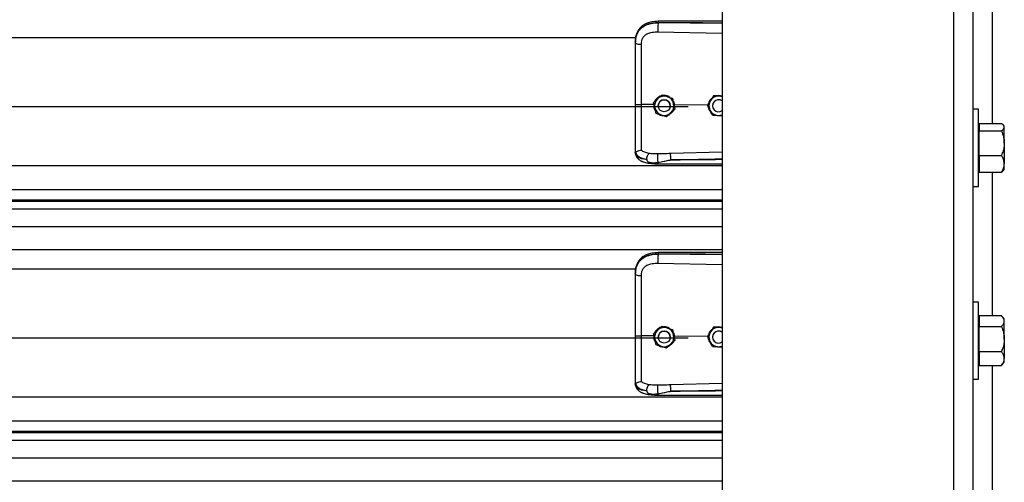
# Model space of a CAD drawing. Header units: inches. Extents: x 170 to 284, y 215 to 248.
# Tile 538 of 656: x 205.909 to 206.783, y 240.346 to 240.757. Entities that reach past the tile are written whole.
import ezdxf

# ---------------------------------------------------------------- set-up
doc = ezdxf.new("R2010")
doc.units = ezdxf.units.IN
doc.header["$LTSCALE"] = 0.25
doc.header["$MEASUREMENT"] = 0
doc.layers.add('LH FRONT OF HOOD', color=7, linetype='Continuous')

msp = doc.modelspace()

# ---------------------------------------------------------------- linework, layer by layer
at = {"layer": 'LH FRONT OF HOOD'}
for p, q in [((206.73809, 244.05847), (206.73809, 239.82111)), ((206.75521, 244.05847), (206.75521, 239.82111)), ((206.53264, 244.02156), (206.53264, 239.82111)), ((206.77233, 240.7929), (206.77233, 240.66462)), ((206.4758, 240.75381), (206.4758, 240.75422)), ((206.53264, 240.75328), (206.4758, 240.75381)), ((206.4757, 240.74602), (206.53264, 240.74481)), ((202.57687, 240.74095), (206.45609, 240.74095)), ((206.4556, 240.73689), (206.4556, 240.7364)), ((206.47186, 240.6833), (206.47186, 240.6833)), ((206.47917, 240.68996), (206.47917, 240.68996)), ((206.48859, 240.68696), (206.48859, 240.68695)), ((206.52512, 240.68916), (206.52512, 240.68916)), ((206.52616, 240.68909), (206.52512, 240.68916)), ((202.53049, 240.67956), (206.50248, 240.67956)), ((206.47197, 240.68137), (206.46106, 240.68147)), ((206.47216, 240.68196), (206.47197, 240.68137)), ((206.47197, 240.68137), (206.47197, 240.68137)), ((206.47593, 240.6803), (206.47593, 240.6803)), ((206.48663, 240.6803), (206.48663, 240.6803)), ((206.49041, 240.68119), (206.48986, 240.68114)), ((206.49031, 240.67907), (206.49041, 240.68119)), ((206.49041, 240.68119), (206.49041, 240.68119)), ((206.51964, 240.68091), (206.49041, 240.68119)), ((206.4907, 240.6773), (206.4907, 240.6773)), ((206.51963, 240.68094), (206.51963, 240.68094)), ((206.52414, 240.6803), (206.52414, 240.6803)), ((206.76028, 240.67715), (206.75521, 240.67715)), ((206.76028, 240.6429), (206.76028, 240.67715)), ((206.52894, 240.67176), (206.53264, 240.67152)), ((206.76083, 240.66217), (206.76028, 240.66217)), ((206.76083, 240.66462), (206.76083, 240.66127)), ((206.76083, 240.66462), (206.78048, 240.66462)), ((206.76083, 240.66127), (206.76083, 240.65793)), ((206.76083, 240.64708), (206.76083, 240.65793)), ((206.76083, 240.65793), (206.78048, 240.65793)), ((206.78305, 240.66217), (206.78221, 240.66314)), ((206.78305, 240.66127), (206.78305, 240.66217)), ((206.78305, 240.64708), (206.78305, 240.66127)), ((206.4556, 240.63935), (206.4556, 240.63882)), ((206.45594, 240.63683), (206.4556, 240.63882)), ((206.53264, 240.63914), (206.48671, 240.63781)), ((206.76028, 240.60866), (206.76028, 240.6429)), ((206.76083, 240.63622), (206.76083, 240.64708)), ((206.78305, 240.64708), (206.78305, 240.62871)), ((206.76083, 240.63622), (206.76083, 240.62871)), ((206.76083, 240.63622), (206.78048, 240.63622)), ((202.50032, 240.62717), (206.53264, 240.62717)), ((206.76028, 240.62364), (206.76083, 240.62364)), ((206.76083, 240.62871), (206.76083, 240.62119)), ((206.78221, 240.62267), (206.78305, 240.62364)), ((206.78305, 240.62364), (206.78305, 240.62871)), ((206.76083, 240.62119), (206.78048, 240.62119)), ((206.77233, 240.62119), (206.77233, 240.49388)), ((202.50032, 240.60579), (206.53264, 240.60579)), ((206.75521, 240.60866), (206.76028, 240.60866)), ((206.53264, 240.59631), (202.50032, 240.59631)), ((202.50032, 240.59567), (206.53264, 240.59567)), ((202.50032, 240.58865), (206.53264, 240.58865)), ((202.50032, 240.57296), (206.53264, 240.57296)), ((202.50032, 240.55258), (206.53264, 240.55258)), ((206.4758, 240.54836), (206.4758, 240.54878)), ((206.53264, 240.54783), (206.4758, 240.54836)), ((202.57687, 240.5355), (206.45609, 240.5355)), ((206.4757, 240.54058), (206.53264, 240.53937)), ((206.4556, 240.53144), (206.4556, 240.53095)), ((206.76028, 240.50594), (206.75521, 240.50594)), ((206.76028, 240.4717), (206.76028, 240.50594)), ((206.76083, 240.49096), (206.76028, 240.49096)), ((206.76083, 240.49388), (206.76083, 240.48902)), ((206.76083, 240.49388), (206.78048, 240.49388)), ((206.78305, 240.49096), (206.7812, 240.49311)), ((206.78305, 240.48902), (206.78305, 240.49096)), ((206.47917, 240.48451), (206.47917, 240.48451)), ((206.48859, 240.48151), (206.48859, 240.48151)), ((206.52512, 240.48371), (206.52512, 240.48371)), ((206.52616, 240.48365), (206.52512, 240.48371)), ((206.76083, 240.48902), (206.76083, 240.48417)), ((206.76083, 240.47308), (206.76083, 240.48417)), ((206.76083, 240.48417), (206.78048, 240.48417)), ((206.78305, 240.47308), (206.78305, 240.48902)), ((202.53049, 240.47411), (206.50248, 240.47411)), ((206.47197, 240.47592), (206.46106, 240.47602)), ((206.47186, 240.47785), (206.47186, 240.47785)), ((206.47197, 240.47592), (206.47197, 240.47592)), ((206.47593, 240.47485), (206.47593, 240.47485)), ((206.48663, 240.47485), (206.48663, 240.47485)), ((206.49041, 240.47574), (206.48986, 240.47569)), ((206.49031, 240.47362), (206.49041, 240.47574)), ((206.49041, 240.47574), (206.49041, 240.47574)), ((206.51964, 240.47546), (206.49041, 240.47574)), ((206.51963, 240.47549), (206.51963, 240.47549)), ((206.52414, 240.47485), (206.52414, 240.47485)), ((206.76083, 240.46198), (206.76083, 240.47308)), ((206.78305, 240.47308), (206.78305, 240.45575)), ((206.4907, 240.47185), (206.4907, 240.47185)), ((206.52894, 240.46631), (206.53264, 240.46607)), ((206.76028, 240.43746), (206.76028, 240.4717)), ((206.76083, 240.46198), (206.76083, 240.45575)), ((206.76083, 240.46198), (206.78048, 240.46198)), ((206.76083, 240.45575), (206.76083, 240.44952)), ((206.78305, 240.45244), (206.78305, 240.45575)), ((206.76028, 240.45244), (206.76083, 240.45244)), ((206.76083, 240.44952), (206.78048, 240.44952)), ((206.77233, 240.44952), (206.77233, 240.32221)), ((206.78119, 240.45029), (206.78048, 240.44952)), ((206.7812, 240.45029), (206.78305, 240.45244)), ((206.4556, 240.4339), (206.4556, 240.43337)), ((206.45594, 240.43139), (206.4556, 240.43337)), ((206.53264, 240.43369), (206.48671, 240.43236)), ((206.75521, 240.43746), (206.76028, 240.43746)), ((202.50032, 240.42172), (206.53264, 240.42172)), ((202.50032, 240.40034), (206.53264, 240.40034)), ((206.53264, 240.39086), (202.50032, 240.39086)), ((202.50032, 240.39022), (206.53264, 240.39022)), ((202.50032, 240.3832), (206.53264, 240.3832)), ((202.50032, 240.36752), (206.53264, 240.36752)), ((202.50032, 240.34713), (206.53264, 240.34713))]:
    msp.add_line(p, q, dxfattribs=at)
at = {"layer": 'LH FRONT OF HOOD', "flags": 128}
for points in [[(206.4556, 240.7364), (206.4557, 240.7361), (206.45601, 240.73582), (206.45651, 240.73556), (206.45719, 240.73532), (206.45801, 240.73513), (206.45896, 240.73499), (206.45998, 240.73489), (206.46106, 240.73485)], [(206.4556, 240.53095), (206.4557, 240.53066), (206.45601, 240.53037), (206.45651, 240.53011), (206.45719, 240.52988), (206.45801, 240.52968), (206.45896, 240.52954), (206.45998, 240.52944), (206.46106, 240.52941)]]:
    msp.add_lwpolyline(points, dxfattribs=at)
at = {"layer": 'LH FRONT OF HOOD'}
for centre in [(206.48128, 240.6803), (206.48128, 240.47485)]:
    msp.add_circle(centre, 0.00535, dxfattribs=at)
for centre, radius, start, end in [((206.48128, 240.6803), 0.00856, 132.32794, 192.32794), ((206.48128, 240.6803), 0.00856, 72.32794, 132.32794), ((206.48128, 240.6803), 0.00535, 0, 180), ((206.48128, 240.6803), 0.00856, 12.32794, 72.32794), ((206.52949, 240.6803), 0.00856, 146.29353, 206.29354), ((206.52949, 240.6803), 0.00856, 86.29354, 146.29353), ((206.52949, 240.6803), 0.00535, 53.9281, 180), ((206.52949, 240.6803), 0.00535, 53.9281, 306.0719), ((206.52949, 240.6803), 0.00856, 68.40768, 86.29354), ((206.48128, 240.6803), 0.00856, 192.32794, 252.32794), ((206.48128, 240.6803), 0.00856, 252.32794, 312.32794), ((206.48128, 240.6803), 0.00856, 312.32794, 12.32794), ((206.52949, 240.6803), 0.00856, 206.29354, 266.29354), ((206.52949, 240.6803), 0.00856, 266.29354, 291.59232), ((206.48128, 240.47485), 0.00856, 72.32794, 132.32794), ((206.48128, 240.47485), 0.00856, 12.32794, 72.32794), ((206.52949, 240.47485), 0.00856, 86.29354, 146.29353), ((206.52949, 240.47485), 0.00856, 68.40768, 86.29354), ((206.48128, 240.47485), 0.00856, 132.32794, 192.32794), ((206.48128, 240.47485), 0.00856, 192.32794, 252.32794), ((206.48128, 240.47485), 0.00535, 0, 180), ((206.48128, 240.47485), 0.00856, 312.32794, 12.32794), ((206.52949, 240.47485), 0.00856, 146.29353, 206.29354), ((206.52949, 240.47485), 0.00535, 53.9281, 180), ((206.52949, 240.47485), 0.00535, 53.9281, 306.0719), ((206.48128, 240.47485), 0.00856, 252.32794, 312.32794), ((206.52949, 240.47485), 0.00856, 206.29354, 266.29354), ((206.52949, 240.47485), 0.00856, 266.29354, 291.59232)]:
    msp.add_arc(centre, radius, start, end, dxfattribs=at)
for points, knots in [([(206.4556, 240.73689), (206.45566, 240.73825), (206.45578, 240.74081), (206.45675, 240.7443), (206.45804, 240.74671), (206.4594, 240.74841), (206.46049, 240.74946), (206.46155, 240.75028), (206.46254, 240.75094), (206.46377, 240.75164), (206.46536, 240.75236), (206.46803, 240.75327), (206.47156, 240.75403), (206.47447, 240.75416), (206.4758, 240.75422)], [0, 0, 0, 0, 0.130716, 0.246761, 0.357793, 0.417097, 0.479148, 0.517715, 0.55909, 0.603295, 0.663348, 0.735369, 0.879208, 1, 1, 1, 1]), ([(206.4758, 240.75381), (206.47458, 240.75378), (206.47215, 240.75371), (206.46881, 240.75309), (206.46585, 240.75215), (206.46331, 240.75093), (206.46108, 240.74939), (206.4592, 240.74754), (206.45772, 240.74541), (206.45655, 240.74284), (206.45576, 240.73979), (206.45565, 240.73753), (206.4556, 240.7364)], [0, 0, 0, 0, 0.11117, 0.222336, 0.316278, 0.410208, 0.502403, 0.594579, 0.684543, 0.774504, 0.887181, 1, 1, 1, 1]), ([(206.47582, 240.75532), (206.47482, 240.75528), (206.47292, 240.7552), (206.46962, 240.75468), (206.46639, 240.75378), (206.46364, 240.75248), (206.46166, 240.75115), (206.46001, 240.74971), (206.4587, 240.74812), (206.45762, 240.74637), (206.45677, 240.74446), (206.45602, 240.74194), (206.45581, 240.74), (206.45569, 240.73893)], [0, 0, 0, 0, 0.097747, 0.185161, 0.330612, 0.436467, 0.508318, 0.585006, 0.671976, 0.730795, 0.803679, 0.891544, 1, 1, 1, 1]), ([(206.4758, 240.75381), (206.47577, 240.75324), (206.47573, 240.75204), (206.47569, 240.74982), (206.47568, 240.74764), (206.47569, 240.74655), (206.4757, 240.74602)], [0, 0, 0, 0, 0.240694, 0.5, 0.759306, 1, 1, 1, 1]), ([(206.47582, 240.7553), (206.47581, 240.7553), (206.47581, 240.75532), (206.4758, 240.7552), (206.4758, 240.75491), (206.4758, 240.75449), (206.4758, 240.75422)], [0, 0, 0, 0, 0.097876, 0.335386, 0.567961, 1, 1, 1, 1]), ([(206.4758, 240.75422), (206.4821, 240.75426), (206.49534, 240.75435), (206.51429, 240.75416), (206.52693, 240.75394), (206.53264, 240.75384)], [0, 0, 0, 0, 0.33267, 0.698436, 1, 1, 1, 1]), ([(206.53264, 240.7554), (206.52974, 240.75541), (206.51912, 240.75547), (206.50017, 240.7555), (206.48413, 240.75538), (206.47582, 240.75532)], [0, 0, 0, 0, 0.153046, 0.561044, 1, 1, 1, 1]), ([(206.46148, 240.73879), (206.46148, 240.73879), (206.46159, 240.73914), (206.46208, 240.74055), (206.46362, 240.74275), (206.46669, 240.74466), (206.4708, 240.74587), (206.47395, 240.74597), (206.4757, 240.74602)], [0, 0, 0, 0, 0.000004, 0.065095, 0.26167, 0.475311, 0.709366, 1, 1, 1, 1]), ([(206.4556, 240.7364), (206.4556, 240.73277), (206.4556, 240.7255), (206.4556, 240.71442), (206.4556, 240.70324), (206.4556, 240.69227), (206.4556, 240.68502), (206.4556, 240.68154)], [0, 0, 0, 0, 0.202757, 0.406104, 0.60886, 0.812207, 1, 1, 1, 1]), ([(206.46106, 240.73485), (206.46113, 240.73618), (206.4612, 240.7375), (206.46148, 240.73879), (206.46148, 240.73879)], [0, 0, 0, 0, 0.9999804, 1, 1, 1, 1]), ([(206.46106, 240.68147), (206.46106, 240.68147), (206.46106, 240.68486), (206.46106, 240.6919), (206.46106, 240.70258), (206.46106, 240.71345), (206.46106, 240.72424), (206.46106, 240.73131), (206.46106, 240.73485)], [0, 0, 0, 0, 0.000001, 0.187792, 0.390844, 0.593896, 0.796948, 1, 1, 1, 1]), ([(206.47186, 240.6833), (206.47237, 240.68376), (206.47339, 240.68469), (206.47464, 240.68583), (206.47535, 240.68648), (206.47552, 240.68663)], [0, 0, 0, 0, 0.42997, 0.87006, 1, 1, 1, 1]), ([(206.47186, 240.6833), (206.47237, 240.68376), (206.47339, 240.68469), (206.47464, 240.68583), (206.47535, 240.68648), (206.47552, 240.68663)], [0, 0, 0, 0, 0.42997, 0.87006, 1, 1, 1, 1]), ([(206.47292, 240.67847), (206.47265, 240.67971), (206.47229, 240.68137), (206.47195, 240.68291), (206.47186, 240.6833)], [0, 0, 0, 0, 0.7497734, 1, 1, 1, 1]), ([(206.47789, 240.68879), (206.47776, 240.68876), (206.47661, 240.68851), (206.47485, 240.68705), (206.47323, 240.68544), (206.4729, 240.68433), (206.47287, 240.68422)], [0, 0, 0, 0, 0.059315, 0.505277, 0.94972, 1, 1, 1, 1]), ([(206.47552, 240.68663), (206.47646, 240.68749), (206.47771, 240.68863), (206.47888, 240.68969), (206.47917, 240.68996)], [0, 0, 0, 0, 0.7497734, 1, 1, 1, 1]), ([(206.47552, 240.68663), (206.47646, 240.68748), (206.47771, 240.68863), (206.47888, 240.68969), (206.47917, 240.68996)], [0, 0, 0, 0, 0.749773, 1, 1, 1, 1]), ([(206.47917, 240.68996), (206.47957, 240.68983), (206.48107, 240.68935), (206.48269, 240.68883), (206.48388, 240.68845)], [0, 0, 0, 0, 0.264307, 1, 1, 1, 1]), ([(206.47917, 240.68996), (206.47957, 240.68983), (206.48107, 240.68935), (206.48269, 240.68884), (206.48388, 240.68846)], [0, 0, 0, 0, 0.2643068, 1, 1, 1, 1]), ([(206.48654, 240.68761), (206.48619, 240.6879), (206.48502, 240.68885), (206.48297, 240.68941), (206.4814, 240.68942), (206.48086, 240.68942)], [0, 0, 0, 0, 0.225517, 0.735556, 1, 1, 1, 1]), ([(206.48388, 240.68846), (206.48407, 240.6884), (206.48552, 240.68793), (206.48712, 240.68742), (206.48845, 240.687), (206.48859, 240.68696)], [0, 0, 0, 0, 0.115647, 0.904534, 1, 1, 1, 1]), ([(206.48388, 240.68845), (206.48407, 240.6884), (206.48552, 240.68793), (206.48712, 240.68742), (206.48845, 240.687), (206.48859, 240.68695)], [0, 0, 0, 0, 0.1156469, 0.9045343, 1, 1, 1, 1]), ([(206.48859, 240.68696), (206.48874, 240.68629), (206.48903, 240.68493), (206.48939, 240.68329), (206.4896, 240.68234), (206.48964, 240.68213)], [0, 0, 0, 0, 0.42997, 0.87006, 1, 1, 1, 1]), ([(206.48859, 240.68695), (206.48874, 240.68629), (206.48903, 240.68493), (206.48939, 240.68328), (206.4896, 240.68234), (206.48964, 240.68213)], [0, 0, 0, 0, 0.42997, 0.87006, 1, 1, 1, 1]), ([(206.49041, 240.68119), (206.49041, 240.68119), (206.49031, 240.68216), (206.49005, 240.68356), (206.48925, 240.68465), (206.48903, 240.68494)], [0, 0, 0, 0, 0.00002, 0.727264, 1, 1, 1, 1]), ([(206.52237, 240.68505), (206.52167, 240.68399), (206.52072, 240.68258), (206.51985, 240.68127), (206.51963, 240.68094)], [0, 0, 0, 0, 0.749773, 1, 1, 1, 1]), ([(206.52237, 240.68505), (206.52167, 240.68399), (206.52072, 240.68258), (206.51985, 240.68127), (206.51963, 240.68094)], [0, 0, 0, 0, 0.749773, 1, 1, 1, 1]), ([(206.52377, 240.68715), (206.52345, 240.68693), (206.5223, 240.68615), (206.52121, 240.68455), (206.52091, 240.68314), (206.52082, 240.68273)], [0, 0, 0, 0, 0.212514, 0.767063, 1, 1, 1, 1]), ([(206.52512, 240.68916), (206.52474, 240.68859), (206.52397, 240.68744), (206.52303, 240.68604), (206.52249, 240.68523), (206.52237, 240.68505)], [0, 0, 0, 0, 0.42997, 0.87006, 1, 1, 1, 1]), ([(206.52512, 240.68916), (206.52474, 240.68859), (206.52397, 240.68744), (206.52303, 240.68604), (206.52249, 240.68523), (206.52237, 240.68505)], [0, 0, 0, 0, 0.4299704, 0.8700602, 1, 1, 1, 1]), ([(206.53005, 240.68884), (206.52878, 240.68892), (206.52708, 240.68903), (206.52551, 240.68914), (206.52512, 240.68916)], [0, 0, 0, 0, 0.7497734, 1, 1, 1, 1]), ([(206.53212, 240.68871), (206.53146, 240.68891), (206.53019, 240.68929), (206.52862, 240.68932), (206.52784, 240.68906), (206.52767, 240.689)], [0, 0, 0, 0, 0.456542, 0.877502, 1, 1, 1, 1]), ([(206.53264, 240.68867), (206.532, 240.68871), (206.53114, 240.68877), (206.53027, 240.68883), (206.53005, 240.68884)], [0, 0, 0, 0, 0.748622, 1, 1, 1, 1]), ([(206.4556, 240.68154), (206.4556, 240.6785), (206.4556, 240.67233), (206.4556, 240.66354), (206.4556, 240.65537), (206.4556, 240.64879), (206.4556, 240.64341), (206.4556, 240.64071), (206.4556, 240.63935)], [0, 0, 0, 0, 0.187091, 0.380392, 0.555876, 0.736448, 0.867195, 1, 1, 1, 1]), ([(206.46106, 240.64078), (206.46106, 240.64104), (206.46106, 240.64262), (206.46106, 240.64605), (206.46106, 240.65165), (206.46106, 240.65809), (206.46106, 240.66532), (206.46106, 240.67319), (206.46106, 240.67872), (206.46106, 240.68147), (206.46106, 240.68147)], [0, 0, 0, 0, 0.031558, 0.189146, 0.346734, 0.504328, 0.661923, 0.83096, 0.999998, 1, 1, 1, 1]), ([(206.47197, 240.68137), (206.47194, 240.68091), (206.47183, 240.67948), (206.47225, 240.67732), (206.4732, 240.67596), (206.47359, 240.67541)], [0, 0, 0, 0, 0.215662, 0.681463, 1, 1, 1, 1]), ([(206.47397, 240.67364), (206.47383, 240.67431), (206.47353, 240.67566), (206.47317, 240.67731), (206.47297, 240.67826), (206.47292, 240.67847)], [0, 0, 0, 0, 0.42997, 0.87006, 1, 1, 1, 1]), ([(206.48705, 240.67397), (206.48611, 240.67311), (206.48485, 240.67197), (206.48368, 240.67091), (206.48339, 240.67064)], [0, 0, 0, 0, 0.749773, 1, 1, 1, 1]), ([(206.48569, 240.67273), (206.4862, 240.673), (206.4876, 240.67372), (206.48884, 240.67495), (206.48922, 240.67593), (206.48924, 240.67597)], [0, 0, 0, 0, 0.353696, 0.9777456, 1, 1, 1, 1]), ([(206.4907, 240.6773), (206.49019, 240.67684), (206.48917, 240.6759), (206.48792, 240.67477), (206.48721, 240.67412), (206.48705, 240.67397)], [0, 0, 0, 0, 0.42997, 0.87006, 1, 1, 1, 1]), ([(206.48964, 240.68213), (206.48992, 240.68089), (206.49028, 240.67923), (206.49062, 240.67769), (206.4907, 240.6773)], [0, 0, 0, 0, 0.7497734, 1, 1, 1, 1]), ([(206.48964, 240.68213), (206.48992, 240.68088), (206.49028, 240.67923), (206.49062, 240.67768), (206.4907, 240.6773)], [0, 0, 0, 0, 0.749773, 1, 1, 1, 1]), ([(206.52182, 240.67651), (206.52173, 240.67668), (206.52105, 240.67805), (206.52031, 240.67956), (206.5197, 240.6808), (206.51963, 240.68094)], [0, 0, 0, 0, 0.115647, 0.904534, 1, 1, 1, 1]), ([(206.52057, 240.67904), (206.52061, 240.67858), (206.52076, 240.67719), (206.52161, 240.67559), (206.52254, 240.67478), (206.52277, 240.67458)], [0, 0, 0, 0, 0.27167, 0.8211147, 1, 1, 1, 1]), ([(206.52401, 240.67208), (206.52382, 240.67245), (206.52312, 240.67387), (206.52237, 240.67539), (206.52182, 240.67651)], [0, 0, 0, 0, 0.264307, 1, 1, 1, 1]), ([(206.47397, 240.67364), (206.47437, 240.67352), (206.47588, 240.67304), (206.47749, 240.67252), (206.47868, 240.67214)], [0, 0, 0, 0, 0.264307, 1, 1, 1, 1]), ([(206.47613, 240.67295), (206.47621, 240.67289), (206.47709, 240.67215), (206.47866, 240.67168), (206.48009, 240.67159), (206.48049, 240.67157)], [0, 0, 0, 0, 0.06741, 0.74151, 1, 1, 1, 1]), ([(206.47868, 240.67214), (206.47887, 240.67208), (206.48033, 240.67162), (206.48193, 240.67111), (206.48325, 240.67069), (206.48339, 240.67064)], [0, 0, 0, 0, 0.115647, 0.904534, 1, 1, 1, 1]), ([(206.52401, 240.67208), (206.52469, 240.67203), (206.52607, 240.67194), (206.52776, 240.67183), (206.52872, 240.67177), (206.52894, 240.67176)], [0, 0, 0, 0, 0.42997, 0.87006, 1, 1, 1, 1]), ([(206.78305, 240.66127), (206.78295, 240.66174), (206.78275, 240.6627), (206.7816, 240.6638), (206.78073, 240.66443), (206.78048, 240.66462)], [0, 0, 0, 0, 0.406291, 0.827266, 1, 1, 1, 1]), ([(206.78048, 240.65793), (206.78116, 240.65845), (206.78253, 240.65951), (206.78305, 240.66067), (206.78305, 240.66126), (206.78305, 240.66127)], [0, 0, 0, 0, 0.484341, 0.986328, 1, 1, 1, 1]), ([(206.78048, 240.65793), (206.78086, 240.65701), (206.78177, 240.65484), (206.78281, 240.65121), (206.78297, 240.64847), (206.78305, 240.64708)], [0, 0, 0, 0, 0.26546, 0.628076, 1, 1, 1, 1]), ([(206.4556, 240.63935), (206.4556, 240.63935), (206.4556, 240.63933), (206.45561, 240.63923), (206.45571, 240.63915), (206.45579, 240.63908)], [0, 0, 0, 0, 0.011935, 0.118982, 1, 1, 1, 1]), ([(206.45579, 240.6391), (206.45607, 240.63838), (206.45664, 240.63689), (206.45869, 240.63506), (206.46168, 240.6335), (206.4644, 240.63288), (206.4658, 240.63256)], [0, 0, 0, 0, 0.2305258, 0.4734878, 0.729738, 1, 1, 1, 1]), ([(206.4558, 240.6391), (206.45585, 240.63909), (206.45595, 240.63907), (206.45624, 240.63926), (206.45671, 240.63959), (206.45758, 240.64017), (206.45906, 240.64079), (206.4604, 240.64078), (206.46106, 240.64078)], [0, 0, 0, 0, 0.113677, 0.23335, 0.362069, 0.501916, 0.755745, 1, 1, 1, 1]), ([(206.46789, 240.63796), (206.46652, 240.63824), (206.46444, 240.63868), (206.46226, 240.63972), (206.46146, 240.64043), (206.46106, 240.64078)], [0, 0, 0, 0, 0.490199, 0.7438847, 1, 1, 1, 1]), ([(206.78305, 240.64708), (206.78305, 240.64683), (206.78303, 240.6452), (206.78261, 240.64216), (206.78158, 240.63881), (206.78075, 240.63686), (206.78048, 240.63622)], [0, 0, 0, 0, 0.0665323, 0.4352826, 0.8145508, 1, 1, 1, 1]), ([(206.4658, 240.63256), (206.46526, 240.63261), (206.46395, 240.63275), (206.46255, 240.63298), (206.4616, 240.63317), (206.46036, 240.63345), (206.45868, 240.63402), (206.45686, 240.63514), (206.45625, 240.63626), (206.45594, 240.63683)], [0, 0, 0, 0, 0.109188, 0.260819, 0.307798, 0.335524, 0.562789, 0.774954, 1, 1, 1, 1]), ([(206.45596, 240.63679), (206.45615, 240.6362), (206.4565, 240.6351), (206.45751, 240.63368), (206.45864, 240.6326), (206.45979, 240.63181), (206.46084, 240.63125), (206.46178, 240.63084), (206.46303, 240.63037), (206.46497, 240.62981), (206.46785, 240.62925), (206.47158, 240.62883), (206.47437, 240.62876), (206.47585, 240.62872)], [0, 0, 0, 0, 0.098431, 0.184822, 0.257308, 0.315887, 0.372274, 0.41214, 0.461592, 0.557588, 0.682876, 0.830318, 1, 1, 1, 1]), ([(206.4658, 240.63256), (206.46583, 240.63309), (206.46588, 240.63419), (206.46636, 240.63585), (206.46706, 240.63724), (206.46762, 240.63772), (206.46789, 240.63796)], [0, 0, 0, 0, 0.240768, 0.5, 0.759232, 1, 1, 1, 1]), ([(206.4658, 240.63255), (206.46588, 240.63218), (206.46598, 240.63167), (206.46635, 240.63107), (206.46677, 240.63064), (206.46758, 240.63019), (206.46905, 240.62983), (206.47182, 240.62959), (206.47421, 240.62982), (206.47581, 240.62998)], [0, 0, 0, 0, 0.1001269, 0.1395859, 0.1897135, 0.2582343, 0.3697358, 0.5803479, 1, 1, 1, 1]), ([(206.47572, 240.63755), (206.47437, 240.63754), (206.47167, 240.63753), (206.46916, 240.63781), (206.46791, 240.63795)], [0, 0, 0, 0, 0.500392, 1, 1, 1, 1]), ([(206.47581, 240.62998), (206.47579, 240.63022), (206.47576, 240.63073), (206.47571, 240.63174), (206.47568, 240.63292), (206.47565, 240.6342), (206.47565, 240.6354), (206.47566, 240.63639), (206.47569, 240.63713), (206.47571, 240.63741), (206.47572, 240.63755)], [0, 0, 0, 0, 0.109851, 0.231726, 0.363178, 0.5, 0.636822, 0.768274, 0.890149, 1, 1, 1, 1]), ([(206.48671, 240.63781), (206.48488, 240.63776), (206.48121, 240.63767), (206.47755, 240.63759), (206.47572, 240.63755)], [0, 0, 0, 0, 0.49998, 1, 1, 1, 1]), ([(206.47581, 240.62998), (206.47759, 240.63032), (206.47937, 240.63067), (206.48119, 240.63104), (206.48126, 240.63105), (206.4815, 240.6311), (206.48237, 240.63128), (206.48401, 240.63159), (206.48554, 240.63196), (206.48644, 240.63212), (206.48652, 240.63213)], [0, 0, 0, 0, 0.502275, 0.504579, 0.508657, 0.522131, 0.570331, 0.751426, 0.97869, 1, 1, 1, 1]), ([(206.48671, 240.63781), (206.4867, 240.63757), (206.48669, 240.6372), (206.48669, 240.63634), (206.4867, 240.63557), (206.48671, 240.63471), (206.48674, 240.63355), (206.48677, 240.6327), (206.48678, 240.63216)], [0, 0, 0, 0, 0.239451, 0.368343, 0.49997, 0.631601, 0.760506, 1, 1, 1, 1]), ([(206.48678, 240.63215), (206.49068, 240.63225), (206.49895, 240.63246), (206.51207, 240.63275), (206.52301, 240.63296), (206.53003, 240.63309), (206.5322, 240.63312), (206.53264, 240.63313)], [0, 0, 0, 0, 0.25516, 0.541071, 0.857735, 0.971288, 1, 1, 1, 1]), ([(206.53264, 240.63249), (206.53005, 240.63245), (206.52498, 240.63239), (206.51742, 240.63231), (206.50976, 240.63224), (206.50201, 240.63219), (206.49428, 240.63216), (206.48925, 240.63215), (206.48678, 240.63215)], [0, 0, 0, 0, 0.169941, 0.331425, 0.494842, 0.670531, 0.838916, 1, 1, 1, 1]), ([(206.78305, 240.62871), (206.78295, 240.62976), (206.78275, 240.6319), (206.7816, 240.63439), (206.78073, 240.63581), (206.78048, 240.63622)], [0, 0, 0, 0, 0.406291, 0.827266, 1, 1, 1, 1]), ([(206.47585, 240.62875), (206.47585, 240.62874), (206.47585, 240.62867), (206.47584, 240.62886), (206.47582, 240.62919), (206.47581, 240.62962), (206.47581, 240.62991), (206.47581, 240.62998)], [0, 0, 0, 0, 0.0343673, 0.3245666, 0.621015, 0.9174633, 1, 1, 1, 1]), ([(206.47585, 240.62872), (206.48005, 240.6287), (206.48902, 240.62866), (206.50337, 240.62862), (206.5181, 240.62859), (206.52806, 240.62859), (206.53264, 240.62859)], [0, 0, 0, 0, 0.221632, 0.474149, 0.757648, 1, 1, 1, 1]), ([(206.78048, 240.62119), (206.78116, 240.62236), (206.78253, 240.62474), (206.78305, 240.62734), (206.78305, 240.62867), (206.78305, 240.62871)], [0, 0, 0, 0, 0.484341, 0.986328, 1, 1, 1, 1]), ([(206.78216, 240.62271), (206.78188, 240.62239), (206.78144, 240.62187), (206.78074, 240.62138), (206.78048, 240.62119)], [0, 0, 0, 0, 0.627797, 1, 1, 1, 1]), ([(206.4556, 240.53144), (206.45566, 240.5328), (206.45578, 240.53536), (206.45675, 240.53885), (206.45804, 240.54126), (206.4594, 240.54296), (206.46049, 240.54401), (206.46155, 240.54484), (206.46254, 240.5455), (206.46377, 240.54619), (206.46536, 240.54692), (206.46803, 240.54782), (206.47156, 240.54858), (206.47447, 240.54872), (206.4758, 240.54878)], [0, 0, 0, 0, 0.130716, 0.246761, 0.357793, 0.417097, 0.479148, 0.517715, 0.55909, 0.603295, 0.663348, 0.735369, 0.879208, 1, 1, 1, 1]), ([(206.4758, 240.54836), (206.47458, 240.54833), (206.47215, 240.54826), (206.46881, 240.54764), (206.46585, 240.5467), (206.46331, 240.54548), (206.46108, 240.54394), (206.4592, 240.5421), (206.45772, 240.53997), (206.45655, 240.5374), (206.45576, 240.53435), (206.45565, 240.53208), (206.4556, 240.53095)], [0, 0, 0, 0, 0.1111704, 0.2223362, 0.3162781, 0.4102081, 0.5024031, 0.5945791, 0.6845432, 0.7745043, 0.8871807, 1, 1, 1, 1]), ([(206.47582, 240.54987), (206.47482, 240.54983), (206.47292, 240.54976), (206.46962, 240.54923), (206.46639, 240.54833), (206.46364, 240.54703), (206.46166, 240.54571), (206.46001, 240.54426), (206.4587, 240.54267), (206.45762, 240.54092), (206.45677, 240.53901), (206.45602, 240.53649), (206.45581, 240.53456), (206.45569, 240.53348)], [0, 0, 0, 0, 0.0977474, 0.1851608, 0.3306121, 0.4364671, 0.5083183, 0.5850062, 0.671976, 0.7307949, 0.8036787, 0.8915444, 1, 1, 1, 1]), ([(206.4758, 240.54836), (206.47577, 240.54779), (206.47573, 240.54659), (206.47569, 240.54437), (206.47568, 240.54219), (206.47569, 240.5411), (206.4757, 240.54058)], [0, 0, 0, 0, 0.240694, 0.5, 0.759306, 1, 1, 1, 1]), ([(206.47582, 240.54985), (206.47581, 240.54986), (206.47581, 240.54987), (206.4758, 240.54976), (206.4758, 240.54946), (206.4758, 240.54905), (206.4758, 240.54878)], [0, 0, 0, 0, 0.097876, 0.335386, 0.567961, 1, 1, 1, 1]), ([(206.4758, 240.54878), (206.4821, 240.54882), (206.49534, 240.5489), (206.51429, 240.54872), (206.52693, 240.5485), (206.53264, 240.5484)], [0, 0, 0, 0, 0.3326703, 0.6984356, 1, 1, 1, 1]), ([(206.53264, 240.54995), (206.52974, 240.54997), (206.51912, 240.55002), (206.50017, 240.55006), (206.48413, 240.54993), (206.47582, 240.54987)], [0, 0, 0, 0, 0.153046, 0.561044, 1, 1, 1, 1]), ([(206.46148, 240.53334), (206.46148, 240.53334), (206.46159, 240.5337), (206.46208, 240.5351), (206.46362, 240.53731), (206.46669, 240.53921), (206.4708, 240.54042), (206.47395, 240.54052), (206.4757, 240.54058)], [0, 0, 0, 0, 0.000004, 0.065095, 0.26167, 0.475311, 0.709366, 1, 1, 1, 1]), ([(206.4556, 240.53095), (206.4556, 240.52732), (206.4556, 240.52005), (206.4556, 240.50897), (206.4556, 240.49779), (206.4556, 240.48682), (206.4556, 240.47957), (206.4556, 240.47609)], [0, 0, 0, 0, 0.202757, 0.406104, 0.60886, 0.812207, 1, 1, 1, 1]), ([(206.46106, 240.52941), (206.46113, 240.53073), (206.4612, 240.53205), (206.46148, 240.53334), (206.46148, 240.53334)], [0, 0, 0, 0, 0.9999804, 1, 1, 1, 1]), ([(206.46106, 240.47602), (206.46106, 240.47602), (206.46106, 240.47941), (206.46106, 240.48646), (206.46106, 240.49713), (206.46106, 240.50801), (206.46106, 240.51879), (206.46106, 240.52587), (206.46106, 240.52941)], [0, 0, 0, 0, 0.000001, 0.187792, 0.390844, 0.593896, 0.796948, 1, 1, 1, 1]), ([(206.78305, 240.48902), (206.78295, 240.4897), (206.78275, 240.49109), (206.7816, 240.4927), (206.78073, 240.49362), (206.78048, 240.49388)], [0, 0, 0, 0, 0.406291, 0.827266, 1, 1, 1, 1]), ([(206.47789, 240.48334), (206.47776, 240.48331), (206.47661, 240.48306), (206.47485, 240.4816), (206.47323, 240.47999), (206.4729, 240.47888), (206.47287, 240.47877)], [0, 0, 0, 0, 0.0593147, 0.5052767, 0.9497204, 1, 1, 1, 1]), ([(206.47552, 240.48118), (206.47646, 240.48204), (206.47771, 240.48318), (206.47888, 240.48424), (206.47917, 240.48451)], [0, 0, 0, 0, 0.7497734, 1, 1, 1, 1]), ([(206.47552, 240.48118), (206.47646, 240.48204), (206.47771, 240.48318), (206.47888, 240.48424), (206.47917, 240.48451)], [0, 0, 0, 0, 0.749773, 1, 1, 1, 1]), ([(206.47917, 240.48451), (206.47957, 240.48438), (206.48107, 240.4839), (206.48269, 240.48339), (206.48388, 240.48301)], [0, 0, 0, 0, 0.264307, 1, 1, 1, 1]), ([(206.47917, 240.48451), (206.47957, 240.48438), (206.48107, 240.4839), (206.48269, 240.48339), (206.48388, 240.48301)], [0, 0, 0, 0, 0.2643068, 1, 1, 1, 1]), ([(206.48654, 240.48216), (206.48619, 240.48245), (206.48502, 240.4834), (206.48297, 240.48397), (206.4814, 240.48397), (206.48086, 240.48397)], [0, 0, 0, 0, 0.225517, 0.735556, 1, 1, 1, 1]), ([(206.48388, 240.48301), (206.48407, 240.48295), (206.48552, 240.48249), (206.48712, 240.48198), (206.48845, 240.48155), (206.48859, 240.48151)], [0, 0, 0, 0, 0.115647, 0.904534, 1, 1, 1, 1]), ([(206.48388, 240.48301), (206.48407, 240.48295), (206.48552, 240.48248), (206.48712, 240.48197), (206.48845, 240.48155), (206.48859, 240.48151)], [0, 0, 0, 0, 0.1156469, 0.9045343, 1, 1, 1, 1]), ([(206.48859, 240.48151), (206.48874, 240.48084), (206.48903, 240.47949), (206.48939, 240.47784), (206.4896, 240.47689), (206.48964, 240.47668)], [0, 0, 0, 0, 0.42997, 0.87006, 1, 1, 1, 1]), ([(206.48859, 240.48151), (206.48874, 240.48084), (206.48903, 240.47949), (206.48939, 240.47784), (206.4896, 240.4769), (206.48964, 240.47668)], [0, 0, 0, 0, 0.42997, 0.87006, 1, 1, 1, 1]), ([(206.52377, 240.4817), (206.52345, 240.48149), (206.5223, 240.4807), (206.52121, 240.4791), (206.52091, 240.47769), (206.52082, 240.47728)], [0, 0, 0, 0, 0.212514, 0.767063, 1, 1, 1, 1]), ([(206.52512, 240.48371), (206.52474, 240.48314), (206.52397, 240.48199), (206.52303, 240.48059), (206.52249, 240.47978), (206.52237, 240.4796)], [0, 0, 0, 0, 0.42997, 0.87006, 1, 1, 1, 1]), ([(206.52512, 240.48371), (206.52474, 240.48315), (206.52397, 240.48199), (206.52303, 240.48059), (206.52249, 240.47979), (206.52237, 240.4796)], [0, 0, 0, 0, 0.4299704, 0.8700602, 1, 1, 1, 1]), ([(206.53005, 240.48339), (206.52878, 240.48348), (206.52708, 240.48359), (206.52551, 240.48369), (206.52512, 240.48371)], [0, 0, 0, 0, 0.7497734, 1, 1, 1, 1]), ([(206.53212, 240.48326), (206.53146, 240.48346), (206.53019, 240.48385), (206.52862, 240.48387), (206.52784, 240.48361), (206.52767, 240.48355)], [0, 0, 0, 0, 0.456542, 0.877502, 1, 1, 1, 1]), ([(206.53264, 240.48323), (206.532, 240.48327), (206.53114, 240.48332), (206.53027, 240.48338), (206.53005, 240.48339)], [0, 0, 0, 0, 0.7486223, 1, 1, 1, 1]), ([(206.78048, 240.48417), (206.78116, 240.48492), (206.78253, 240.48646), (206.78305, 240.48814), (206.78305, 240.489), (206.78305, 240.48902)], [0, 0, 0, 0, 0.484341, 0.986328, 1, 1, 1, 1]), ([(206.78048, 240.48417), (206.78086, 240.48323), (206.78177, 240.48101), (206.78281, 240.4773), (206.78297, 240.4745), (206.78305, 240.47308)], [0, 0, 0, 0, 0.26546, 0.628076, 1, 1, 1, 1]), ([(206.4556, 240.47609), (206.4556, 240.47306), (206.4556, 240.46688), (206.4556, 240.45809), (206.4556, 240.44993), (206.4556, 240.44335), (206.4556, 240.43796), (206.4556, 240.43526), (206.4556, 240.4339)], [0, 0, 0, 0, 0.187091, 0.380392, 0.555876, 0.736448, 0.867195, 1, 1, 1, 1]), ([(206.46106, 240.43533), (206.46106, 240.43559), (206.46106, 240.43717), (206.46106, 240.4406), (206.46106, 240.4462), (206.46106, 240.45264), (206.46106, 240.45987), (206.46106, 240.46774), (206.46106, 240.47327), (206.46106, 240.47602), (206.46106, 240.47602)], [0, 0, 0, 0, 0.031558, 0.189146, 0.346734, 0.504328, 0.661923, 0.83096, 0.999998, 1, 1, 1, 1]), ([(206.47186, 240.47785), (206.47237, 240.47831), (206.47339, 240.47925), (206.47464, 240.48038), (206.47535, 240.48103), (206.47552, 240.48118)], [0, 0, 0, 0, 0.42997, 0.87006, 1, 1, 1, 1]), ([(206.47186, 240.47785), (206.47237, 240.47831), (206.47339, 240.47925), (206.47464, 240.48038), (206.47535, 240.48103), (206.47552, 240.48118)], [0, 0, 0, 0, 0.42997, 0.87006, 1, 1, 1, 1]), ([(206.47292, 240.47302), (206.47265, 240.47427), (206.47229, 240.47592), (206.47195, 240.47747), (206.47186, 240.47785)], [0, 0, 0, 0, 0.7497734, 1, 1, 1, 1]), ([(206.47197, 240.47592), (206.47194, 240.47546), (206.47183, 240.47403), (206.47225, 240.47187), (206.4732, 240.47051), (206.47359, 240.46996)], [0, 0, 0, 0, 0.215662, 0.681463, 1, 1, 1, 1]), ([(206.47397, 240.4682), (206.47383, 240.46886), (206.47353, 240.47022), (206.47317, 240.47186), (206.47297, 240.47281), (206.47292, 240.47302)], [0, 0, 0, 0, 0.42997, 0.87006, 1, 1, 1, 1]), ([(206.49041, 240.47574), (206.49041, 240.47574), (206.49031, 240.47672), (206.49005, 240.47811), (206.48925, 240.4792), (206.48903, 240.4795)], [0, 0, 0, 0, 0.00002, 0.727264, 1, 1, 1, 1]), ([(206.48964, 240.47668), (206.48992, 240.47544), (206.49028, 240.47378), (206.49062, 240.47224), (206.4907, 240.47185)], [0, 0, 0, 0, 0.7497734, 1, 1, 1, 1]), ([(206.48964, 240.47668), (206.48992, 240.47544), (206.49028, 240.47378), (206.49062, 240.47224), (206.4907, 240.47185)], [0, 0, 0, 0, 0.749773, 1, 1, 1, 1]), ([(206.52237, 240.4796), (206.52167, 240.47854), (206.52072, 240.47713), (206.51985, 240.47582), (206.51963, 240.47549)], [0, 0, 0, 0, 0.749773, 1, 1, 1, 1]), ([(206.52237, 240.4796), (206.52167, 240.47855), (206.52072, 240.47713), (206.51985, 240.47582), (206.51963, 240.47549)], [0, 0, 0, 0, 0.749773, 1, 1, 1, 1]), ([(206.52182, 240.47106), (206.52173, 240.47123), (206.52105, 240.47261), (206.52031, 240.47411), (206.5197, 240.47536), (206.51963, 240.47549)], [0, 0, 0, 0, 0.115647, 0.904534, 1, 1, 1, 1]), ([(206.52057, 240.4736), (206.52061, 240.47313), (206.52076, 240.47174), (206.52161, 240.47014), (206.52254, 240.46933), (206.52277, 240.46913)], [0, 0, 0, 0, 0.27167, 0.821115, 1, 1, 1, 1]), ([(206.78305, 240.47308), (206.78305, 240.47282), (206.78303, 240.47116), (206.78261, 240.46806), (206.78158, 240.46463), (206.78075, 240.46264), (206.78048, 240.46198)], [0, 0, 0, 0, 0.066532, 0.435283, 0.814551, 1, 1, 1, 1]), ([(206.47397, 240.4682), (206.47437, 240.46807), (206.47588, 240.46759), (206.47749, 240.46707), (206.47868, 240.46669)], [0, 0, 0, 0, 0.264307, 1, 1, 1, 1]), ([(206.47613, 240.46751), (206.47621, 240.46744), (206.47709, 240.46671), (206.47866, 240.46623), (206.48009, 240.46614), (206.48049, 240.46612)], [0, 0, 0, 0, 0.0674096, 0.7415101, 1, 1, 1, 1]), ([(206.47868, 240.46669), (206.47887, 240.46664), (206.48033, 240.46617), (206.48193, 240.46566), (206.48325, 240.46524), (206.48339, 240.46519)], [0, 0, 0, 0, 0.115647, 0.904534, 1, 1, 1, 1]), ([(206.48705, 240.46852), (206.48611, 240.46767), (206.48485, 240.46652), (206.48368, 240.46546), (206.48339, 240.46519)], [0, 0, 0, 0, 0.749773, 1, 1, 1, 1]), ([(206.48569, 240.46729), (206.4862, 240.46755), (206.4876, 240.46827), (206.48884, 240.4695), (206.48922, 240.47048), (206.48924, 240.47052)], [0, 0, 0, 0, 0.353696, 0.9777456, 1, 1, 1, 1]), ([(206.4907, 240.47185), (206.49019, 240.47139), (206.48917, 240.47046), (206.48792, 240.46932), (206.48721, 240.46867), (206.48705, 240.46852)], [0, 0, 0, 0, 0.42997, 0.87006, 1, 1, 1, 1]), ([(206.52401, 240.46663), (206.52382, 240.467), (206.52312, 240.46842), (206.52237, 240.46994), (206.52182, 240.47106)], [0, 0, 0, 0, 0.264307, 1, 1, 1, 1]), ([(206.52401, 240.46663), (206.52469, 240.46658), (206.52607, 240.46649), (206.52776, 240.46639), (206.52872, 240.46632), (206.52894, 240.46631)], [0, 0, 0, 0, 0.42997, 0.87006, 1, 1, 1, 1]), ([(206.78305, 240.45575), (206.78295, 240.45662), (206.78275, 240.4584), (206.7816, 240.46046), (206.78073, 240.46164), (206.78048, 240.46198)], [0, 0, 0, 0, 0.406291, 0.827266, 1, 1, 1, 1]), ([(206.78048, 240.44952), (206.78116, 240.45048), (206.78253, 240.45246), (206.78305, 240.45461), (206.78305, 240.45572), (206.78305, 240.45575)], [0, 0, 0, 0, 0.484341, 0.986328, 1, 1, 1, 1]), ([(206.4556, 240.4339), (206.4556, 240.4339), (206.4556, 240.43389), (206.45561, 240.43378), (206.45571, 240.4337), (206.45579, 240.43363)], [0, 0, 0, 0, 0.011935, 0.118982, 1, 1, 1, 1]), ([(206.45579, 240.43365), (206.45607, 240.43293), (206.45664, 240.43144), (206.45869, 240.42961), (206.46168, 240.42805), (206.4644, 240.42743), (206.4658, 240.42711)], [0, 0, 0, 0, 0.2305258, 0.4734878, 0.729738, 1, 1, 1, 1]), ([(206.4558, 240.43365), (206.45585, 240.43364), (206.45595, 240.43362), (206.45624, 240.43381), (206.45671, 240.43414), (206.45758, 240.43472), (206.45906, 240.43534), (206.4604, 240.43534), (206.46106, 240.43533)], [0, 0, 0, 0, 0.113677, 0.23335, 0.362069, 0.501916, 0.755745, 1, 1, 1, 1]), ([(206.4658, 240.42711), (206.46526, 240.42717), (206.46395, 240.4273), (206.46255, 240.42753), (206.4616, 240.42772), (206.46036, 240.428), (206.45868, 240.42857), (206.45686, 240.42969), (206.45625, 240.43081), (206.45594, 240.43139)], [0, 0, 0, 0, 0.109188, 0.260819, 0.307798, 0.335524, 0.562789, 0.774954, 1, 1, 1, 1]), ([(206.45596, 240.43134), (206.45615, 240.43075), (206.4565, 240.42965), (206.45751, 240.42823), (206.45864, 240.42716), (206.45979, 240.42636), (206.46084, 240.4258), (206.46178, 240.42539), (206.46303, 240.42492), (206.46497, 240.42436), (206.46785, 240.4238), (206.47158, 240.42338), (206.47437, 240.42331), (206.47585, 240.42328)], [0, 0, 0, 0, 0.098431, 0.184822, 0.257308, 0.315887, 0.372274, 0.41214, 0.461592, 0.557588, 0.682876, 0.830318, 1, 1, 1, 1]), ([(206.46789, 240.43251), (206.46652, 240.4328), (206.46444, 240.43323), (206.46226, 240.43427), (206.46146, 240.43498), (206.46106, 240.43533)], [0, 0, 0, 0, 0.490199, 0.7438847, 1, 1, 1, 1]), ([(206.4658, 240.42711), (206.46583, 240.42764), (206.46588, 240.42874), (206.46636, 240.4304), (206.46706, 240.43179), (206.46762, 240.43227), (206.46789, 240.43251)], [0, 0, 0, 0, 0.240768, 0.5, 0.759232, 1, 1, 1, 1]), ([(206.47572, 240.4321), (206.47437, 240.43209), (206.47167, 240.43208), (206.46916, 240.43236), (206.46791, 240.43251)], [0, 0, 0, 0, 0.500392, 1, 1, 1, 1]), ([(206.47581, 240.42453), (206.47579, 240.42477), (206.47576, 240.42528), (206.47571, 240.42629), (206.47568, 240.42748), (206.47565, 240.42875), (206.47565, 240.42995), (206.47566, 240.43095), (206.47569, 240.43169), (206.47571, 240.43197), (206.47572, 240.4321)], [0, 0, 0, 0, 0.109851, 0.231726, 0.363178, 0.5, 0.636822, 0.768274, 0.890149, 1, 1, 1, 1]), ([(206.48671, 240.43236), (206.48488, 240.43231), (206.48121, 240.43222), (206.47755, 240.43214), (206.47572, 240.4321)], [0, 0, 0, 0, 0.49998, 1, 1, 1, 1]), ([(206.48671, 240.43236), (206.4867, 240.43212), (206.48669, 240.43176), (206.48669, 240.43089), (206.4867, 240.43012), (206.48671, 240.42926), (206.48674, 240.4281), (206.48677, 240.42726), (206.48678, 240.42671)], [0, 0, 0, 0, 0.239451, 0.368343, 0.49997, 0.631601, 0.760506, 1, 1, 1, 1]), ([(206.4658, 240.42711), (206.46588, 240.42674), (206.46598, 240.42622), (206.46635, 240.42562), (206.46677, 240.42519), (206.46758, 240.42474), (206.46905, 240.42438), (206.47182, 240.42414), (206.47421, 240.42438), (206.47581, 240.42453)], [0, 0, 0, 0, 0.1001269, 0.1395859, 0.1897135, 0.2582343, 0.3697358, 0.5803479, 1, 1, 1, 1]), ([(206.47581, 240.42453), (206.47759, 240.42488), (206.47937, 240.42523), (206.48119, 240.42559), (206.48126, 240.42561), (206.4815, 240.42565), (206.48237, 240.42583), (206.48401, 240.42615), (206.48554, 240.42651), (206.48644, 240.42667), (206.48652, 240.42668)], [0, 0, 0, 0, 0.502275, 0.504579, 0.508657, 0.522131, 0.570331, 0.751426, 0.97869, 1, 1, 1, 1]), ([(206.47585, 240.4233), (206.47585, 240.42329), (206.47585, 240.42323), (206.47584, 240.42342), (206.47582, 240.42374), (206.47581, 240.42418), (206.47581, 240.42447), (206.47581, 240.42453)], [0, 0, 0, 0, 0.0343673, 0.3245666, 0.621015, 0.9174633, 1, 1, 1, 1]), ([(206.47585, 240.42328), (206.48005, 240.42326), (206.48902, 240.42321), (206.50337, 240.42317), (206.5181, 240.42314), (206.52806, 240.42314), (206.53264, 240.42314)], [0, 0, 0, 0, 0.2216322, 0.4741489, 0.7576484, 1, 1, 1, 1]), ([(206.48678, 240.42671), (206.49068, 240.42681), (206.49895, 240.42702), (206.51207, 240.4273), (206.52301, 240.42751), (206.53003, 240.42764), (206.5322, 240.42768), (206.53264, 240.42768)], [0, 0, 0, 0, 0.25516, 0.541071, 0.857735, 0.971288, 1, 1, 1, 1]), ([(206.53264, 240.42704), (206.53005, 240.42701), (206.52498, 240.42694), (206.51742, 240.42686), (206.50976, 240.42679), (206.50201, 240.42674), (206.49428, 240.42671), (206.48925, 240.42671), (206.48678, 240.42671)], [0, 0, 0, 0, 0.169941, 0.331425, 0.494842, 0.670531, 0.838916, 1, 1, 1, 1])]:
    msp.add_open_spline(points, degree=3, knots=knots, dxfattribs=at)
for points in [[(206.4556, 240.68154), (206.45568, 240.68153), (206.45584, 240.68151), (206.4571, 240.68149), (206.45889, 240.68147), (206.46034, 240.68147), (206.46106, 240.68147)], [(206.4556, 240.47609), (206.45568, 240.47608), (206.45584, 240.47607), (206.4571, 240.47604), (206.45889, 240.47603), (206.46034, 240.47602), (206.46106, 240.47602)]]:
    msp.add_open_spline(points, degree=3, dxfattribs=at)

doc.saveas('drawing.dxf')
